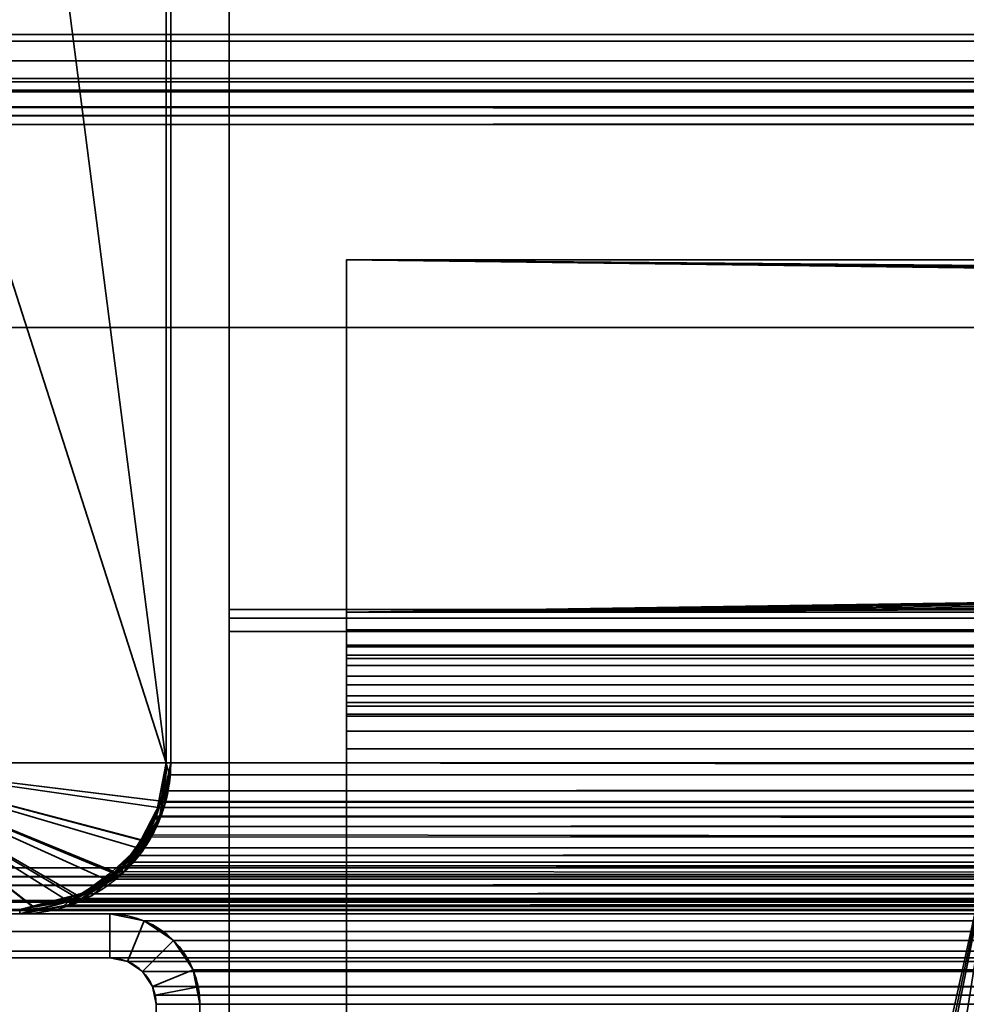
# Model space of a CAD drawing. Header units: millimetres. Extents: x -603 to 3703, y -115 to 193.
# Tile 1055 of 1056: x 2496 to 2528, y 47 to 81. Entities that reach past the tile are written whole.
import ezdxf

# ---------------------------------------------------------------- set-up
doc = ezdxf.new("R2010")
doc.units = ezdxf.units.MM
doc.layers.add('151', color=7, linetype='Continuous', true_color=0xffffff)

# ---------------------------------------------------------------- blocks, each defined once
blk = doc.blocks.new('UG_SURFACE_003')
at = {"layer": '151', "color": 252, "linetype": 'Continuous', "lineweight": 35}
for points in [[(3703, -18, 2212.25), (3703, 174.4, 2212.25), (2297, 174.4, 2212.25), (2297, -18, 2212.25)], [(2447, -18, 2062.25), (2447, 174.4, 2062.25), (3553, 174.4, 2062.25), (3553, -18, 2062.25)]]:
    blk.add_3dface(points, dxfattribs=at)
blk = doc.blocks.new('UG_SURFACE_096')
at = {"layer": '151', "color": 252, "linetype": 'Continuous', "lineweight": 35}
for points in [[(2498.92, 50, 2010.33), (2498.92, 50, -8.75), (2488.58, 50, -8.75), (2488.58, 50, 2020.67)], [(2488.58, 48.5, 2020.67), (2498.92, 48.5, 2010.33), (2498.92, 50, 2010.33), (2488.58, 50, 2020.67)], [(2488.58, 50, -8.75), (2498.92, 50, -8.75), (2498.92, 48.5, -8.75), (2488.58, 48.5, -8.75)], [(2500.099, 49.766, 2009.151), (2500.099, 49.766, -8.75), (2498.92, 50, -8.75), (2498.92, 50, 2010.33)], [(2498.92, 48.5, 2010.33), (2499.525, 48.38, 2009.725), (2500.099, 49.766, 2009.151), (2498.92, 50, 2010.33)], [(2498.92, 50, -8.75), (2500.099, 49.766, -8.75), (2499.525, 48.38, -8.75), (2498.92, 48.5, -8.75)], [(2499.525, 48.38, 2009.725), (2500.037, 48.037, 2009.213), (2501.098, 49.098, 2008.152), (2500.099, 49.766, 2009.151)], [(2500.099, 49.766, -8.75), (2501.098, 49.098, -8.75), (2500.037, 48.037, -8.75), (2499.525, 48.38, -8.75)], [(2501.098, 49.098, 2008.152), (2501.098, 49.098, -8.75), (2500.099, 49.766, -8.75), (2500.099, 49.766, 2009.151)], [(2501.765, 48.099, 2007.484), (2501.098, 49.098, 2008.152), (2500.037, 48.037, 2009.213), (2500.38, 47.525, 2008.87)], [(2500.38, 47.525, -8.75), (2500.037, 48.037, -8.75), (2501.098, 49.098, -8.75), (2501.765, 48.099, -8.75)], [(2501.765, 48.099, 2007.484), (2501.765, 48.099, -8.75), (2501.098, 49.098, -8.75), (2501.098, 49.098, 2008.152)], [(2498.92, 48.5, 2010.33), (2488.58, 48.5, 2020.67), (2488.58, 48.5, -8.75), (2498.92, 48.5, -8.75)], [(2498.92, 48.5, 2010.33), (2498.92, 48.5, -8.75), (2499.525, 48.38, -8.75), (2499.525, 48.38, 2009.725)], [(2499.525, 48.38, 2009.725), (2499.525, 48.38, -8.75), (2500.037, 48.037, -8.75), (2500.037, 48.037, 2009.213)], [(2500.037, 48.037, 2009.213), (2500.037, 48.037, -8.75), (2500.38, 47.525, -8.75), (2500.38, 47.525, 2008.87)], [(2501.941, 47.521, 2007.309), (2501.765, 48.099, 2007.484), (2500.38, 47.525, 2008.87), (2500.47, 47.228, 2008.78)], [(2500.5, 46.92, -8.75), (2500.38, 47.525, -8.75), (2501.765, 48.099, -8.75), (2502, 46.92, -8.75)], [(2501.765, 48.099, -8.75), (2501.765, 48.099, 2007.484), (2501.941, 47.521, 2007.309)], [(2501.941, 47.521, 2007.309), (2502, 46.92, -8.75), (2501.765, 48.099, -8.75)], [(2500.38, 47.525, -8.75), (2500.5, 46.92, -8.75), (2500.5, 46.92, 2008.75)], [(2500.5, 46.92, 2008.75), (2500.47, 47.228, 2008.78), (2500.38, 47.525, -8.75)], [(2500.47, 47.228, 2008.78), (2500.38, 47.525, 2008.87), (2500.38, 47.525, -8.75)], [(2502, 46.92, 2007.25), (2501.941, 47.521, 2007.309), (2500.47, 47.228, 2008.78), (2500.5, 46.92, 2008.75)], [(2501.941, 47.521, 2007.309), (2502, 46.92, 2007.25), (2502, 46.92, -8.75)], [(2500.5, 7.25, 2008.75), (2500.5, 46.92, 2008.75), (2500.5, 46.92, -8.75), (2500.5, 7.25, -8.75)], [(2500.5, 46.92, 2008.75), (2500.5, 7.25, 2008.75), (2502, 7.25, 2007.25), (2502, 46.92, 2007.25)], [(2502, 46.92, -8.75), (2502, 7.25, -8.75), (2500.5, 7.25, -8.75), (2500.5, 46.92, -8.75)], [(2502, 7.25, 2007.25), (2502, 7.25, -8.75), (2502, 46.92, -8.75), (2502, 46.92, 2007.25)]]:
    blk.add_3dface(points, dxfattribs=at)
blk = doc.blocks.new('UG_SURFACE_101')
at = {"layer": '151', "color": 252, "linetype": 'Continuous', "lineweight": 35}
for points in [[(3536.92, 80, 2046.17), (2463.08, 80, 2046.17), (2461.901, 79.766, 2047.349), (3538.099, 79.766, 2047.349)], [(2483.92, 80, 2025.33), (2463.08, 80, 2046.17), (3536.92, 80, 2046.17), (3516.08, 80, 2025.33)], [(3514.901, 79.766, 2024.151), (2485.099, 79.766, 2024.151), (2483.92, 80, 2025.33), (3516.08, 80, 2025.33)], [(3538.099, 79.766, 2047.349), (2461.901, 79.766, 2047.349), (2460.902, 79.098, 2048.348), (3539.098, 79.098, 2048.348)], [(3513.902, 79.098, 2023.152), (2486.098, 79.098, 2023.152), (2485.099, 79.766, 2024.151), (3514.901, 79.766, 2024.151)], [(3539.098, 79.098, 2048.348), (2460.902, 79.098, 2048.348), (2460.234, 78.099, 2049.016), (3539.766, 78.099, 2049.016)], [(3513.234, 78.099, 2022.485), (2486.766, 78.099, 2022.485), (2486.098, 79.098, 2023.152), (3513.902, 79.098, 2023.152)], [(3538.037, 78.037, 2047.287), (2461.963, 78.037, 2047.287), (2462.475, 78.38, 2046.775), (3537.525, 78.38, 2046.775)], [(3537.525, 78.38, 2046.775), (2462.475, 78.38, 2046.775), (2463.08, 78.5, 2046.17), (3536.92, 78.5, 2046.17)], [(2483.92, 78.5, 2025.33), (3516.08, 78.5, 2025.33), (3536.92, 78.5, 2046.17), (2463.08, 78.5, 2046.17)], [(3516.08, 78.5, 2025.33), (2483.92, 78.5, 2025.33), (2484.525, 78.38, 2024.725), (3515.475, 78.38, 2024.725)], [(3515.475, 78.38, 2024.725), (2484.525, 78.38, 2024.725), (2485.037, 78.037, 2024.213), (3514.963, 78.037, 2024.213)], [(3539.941, 77.521, 2049.191), (3539.766, 78.099, 2049.016), (2460.234, 78.099, 2049.016), (2460.059, 77.521, 2049.191)], [(3538.38, 77.525, 2047.63), (2461.62, 77.525, 2047.63), (2461.963, 78.037, 2047.287), (3538.037, 78.037, 2047.287)], [(3514.963, 78.037, 2024.213), (2485.037, 78.037, 2024.213), (2485.38, 77.525, 2023.87), (3514.62, 77.525, 2023.87)], [(2486.941, 77.521, 2022.309), (2486.766, 78.099, 2022.485), (3513.234, 78.099, 2022.485)], [(2486.941, 77.521, 2022.309), (3513.234, 78.099, 2022.485), (3513.059, 77.521, 2022.309)], [(2460.059, 77.521, 2049.191), (2460, 76.92, 2049.25), (3540, 76.92, 2049.25)], [(2460.059, 77.521, 2049.191), (3540, 76.92, 2049.25), (3539.941, 77.521, 2049.191)], [(2461.53, 77.228, 2047.72), (2461.62, 77.525, 2047.63), (3538.38, 77.525, 2047.63), (3538.47, 77.228, 2047.72)], [(3514.53, 77.228, 2023.78), (2485.38, 77.525, 2023.87), (2485.47, 77.228, 2023.78)], [(3514.53, 77.228, 2023.78), (3514.62, 77.525, 2023.87), (2485.38, 77.525, 2023.87)], [(3513.059, 77.521, 2022.309), (2487, 76.92, 2022.25), (2486.941, 77.521, 2022.309)], [(3513.059, 77.521, 2022.309), (3513, 76.92, 2022.25), (2487, 76.92, 2022.25)], [(2460, 76.92, 2049.25), (2460, 70, 2049.25), (3540, 70, 2049.25), (3540, 76.92, 2049.25)], [(3538.5, 76.92, 2047.75), (2461.5, 76.92, 2047.75), (2461.53, 77.228, 2047.72)], [(2461.5, 76.92, 2047.75), (3538.5, 76.92, 2047.75), (3538.5, 70, 2047.75), (2461.5, 70, 2047.75)], [(3538.47, 77.228, 2047.72), (3538.5, 76.92, 2047.75), (2461.53, 77.228, 2047.72)], [(2485.47, 77.228, 2023.78), (3514.5, 76.92, 2023.75), (3514.53, 77.228, 2023.78)], [(2485.47, 77.228, 2023.78), (2485.5, 76.92, 2023.75), (3514.5, 76.92, 2023.75)], [(2485.5, 51.58, 2023.75), (3514.5, 51.58, 2023.75), (3514.5, 76.92, 2023.75), (2485.5, 76.92, 2023.75)], [(2487, 51.58, 2022.25), (2487, 76.92, 2022.25), (3513, 76.92, 2022.25), (3513, 51.58, 2022.25)], [(2461.5, 70, 2047.75), (3538.5, 70, 2047.75), (3540, 70, 2049.25), (2460, 70, 2049.25)], [(3514.5, 51.58, 2023.75), (2485.5, 51.58, 2023.75), (2485.559, 50.979, 2023.691)], [(3514.441, 50.979, 2023.691), (3514.5, 51.58, 2023.75), (2485.559, 50.979, 2023.691)], [(2487.03, 51.272, 2022.22), (2487, 51.58, 2022.25), (3513, 51.58, 2022.25)], [(2487.03, 51.272, 2022.22), (3513, 51.58, 2022.25), (3512.97, 51.272, 2022.22)], [(3512.97, 51.272, 2022.22), (3512.88, 50.975, 2022.13), (2487.12, 50.975, 2022.13), (2487.03, 51.272, 2022.22)], [(2485.559, 50.979, 2023.691), (2485.734, 50.401, 2023.515), (3514.266, 50.401, 2023.515), (3514.441, 50.979, 2023.691)], [(3512.537, 50.463, 2021.787), (2487.463, 50.463, 2021.787), (2487.12, 50.975, 2022.13), (3512.88, 50.975, 2022.13)], [(3514.266, 50.401, 2023.515), (2485.734, 50.401, 2023.515), (2486.402, 49.402, 2022.848), (3513.598, 49.402, 2022.848)], [(3512.025, 50.12, 2021.275), (2487.975, 50.12, 2021.275), (2487.463, 50.463, 2021.787), (3512.537, 50.463, 2021.787)], [(3511.42, 50, 2020.67), (2488.58, 50, 2020.67), (2487.975, 50.12, 2021.275), (3512.025, 50.12, 2021.275)], [(2498.92, 50, 2010.33), (2488.58, 50, 2020.67), (3511.42, 50, 2020.67), (3501.08, 50, 2010.33)], [(2488.58, 50, 2020.67), (2498.92, 50, 2010.33), (2498.92, 48.5, 2010.33), (2488.58, 48.5, 2020.67)], [(3499.901, 49.766, 2009.151), (2500.099, 49.766, 2009.151), (2498.92, 50, 2010.33), (3501.08, 50, 2010.33)], [(2498.92, 50, 2010.33), (2500.099, 49.766, 2009.151), (2499.525, 48.38, 2009.725), (2498.92, 48.5, 2010.33)], [(2500.099, 49.766, 2009.151), (2501.098, 49.098, 2008.152), (2500.037, 48.037, 2009.213), (2499.525, 48.38, 2009.725)], [(3498.902, 49.098, 2008.152), (2501.098, 49.098, 2008.152), (2500.099, 49.766, 2009.151), (3499.901, 49.766, 2009.151)], [(3513.598, 49.402, 2022.848), (2486.402, 49.402, 2022.848), (2487.401, 48.734, 2021.849), (3512.599, 48.734, 2021.849)], [(2500.38, 47.525, 2008.87), (2500.037, 48.037, 2009.213), (2501.098, 49.098, 2008.152), (2501.765, 48.099, 2007.484)], [(3498.235, 48.099, 2007.484), (2501.765, 48.099, 2007.484), (2501.098, 49.098, 2008.152), (3498.902, 49.098, 2008.152)], [(3512.599, 48.734, 2021.849), (2487.401, 48.734, 2021.849), (2488.58, 48.5, 2020.67), (3511.42, 48.5, 2020.67)], [(2498.92, 48.5, 2010.33), (3501.08, 48.5, 2010.33), (3511.42, 48.5, 2020.67), (2488.58, 48.5, 2020.67)], [(3501.08, 48.5, 2010.33), (2498.92, 48.5, 2010.33), (2499.525, 48.38, 2009.725), (3500.475, 48.38, 2009.725)], [(3500.475, 48.38, 2009.725), (2499.525, 48.38, 2009.725), (2500.037, 48.037, 2009.213), (3499.963, 48.037, 2009.213)], [(3499.963, 48.037, 2009.213), (2500.037, 48.037, 2009.213), (2500.38, 47.525, 2008.87), (3499.62, 47.525, 2008.87)], [(2500.47, 47.228, 2008.78), (2500.38, 47.525, 2008.87), (2501.765, 48.099, 2007.484), (2501.941, 47.521, 2007.309)], [(2501.941, 47.521, 2007.309), (2501.765, 48.099, 2007.484), (3498.235, 48.099, 2007.484)], [(2501.941, 47.521, 2007.309), (3498.235, 48.099, 2007.484), (3498.059, 47.521, 2007.309)], [(3499.53, 47.228, 2008.78), (2500.38, 47.525, 2008.87), (2500.47, 47.228, 2008.78)], [(3499.53, 47.228, 2008.78), (3499.62, 47.525, 2008.87), (2500.38, 47.525, 2008.87)], [(2500.5, 46.92, 2008.75), (2500.47, 47.228, 2008.78), (2501.941, 47.521, 2007.309), (2502, 46.92, 2007.25)], [(3498.059, 47.521, 2007.309), (2502, 46.92, 2007.25), (2501.941, 47.521, 2007.309)], [(3498.059, 47.521, 2007.309), (3498, 46.92, 2007.25), (2502, 46.92, 2007.25)], [(2500.47, 47.228, 2008.78), (3499.5, 46.92, 2008.75), (3499.53, 47.228, 2008.78)], [(2500.47, 47.228, 2008.78), (2500.5, 46.92, 2008.75), (3499.5, 46.92, 2008.75)], [(2500.5, 7.25, 2008.75), (3499.5, 7.25, 2008.75), (3499.5, 46.92, 2008.75), (2500.5, 46.92, 2008.75)], [(2502, 46.92, 2007.25), (2502, 7.25, 2007.25), (2500.5, 7.25, 2008.75), (2500.5, 46.92, 2008.75)], [(2502, 7.25, 2007.25), (2502, 46.92, 2007.25), (3498, 46.92, 2007.25), (3498, 7.25, 2007.25)]]:
    blk.add_3dface(points, dxfattribs=at)
blk = doc.blocks.new('UG_SURFACE_103')
at = {"layer": '151', "color": 252, "linetype": 'Continuous', "lineweight": 35}
for points in [[(3497, 86.189, -1.752), (2503, 86.189, -1.752), (2503, 60.383, 6.137), (3497, 60.383, 6.137)], [(2503, 60.383, 6.137), (2503, 86.189, -1.752), (2503, 85.896, -2.709), (2503, 60.091, 5.181)], [(3497, 85.896, -2.709), (3497, 60.091, 5.181), (2503, 60.091, 5.181), (2503, 85.896, -2.709)], [(2503, 59.629, 6.25), (3497, 59.629, 6.25), (3497, 60.383, 6.137), (2503, 60.383, 6.137)], [(2503, 60.091, 5.181), (2503, 59.629, 5.25), (2503, 59.629, 6.25), (2503, 60.383, 6.137)], [(2503, 60.091, 5.181), (3497, 60.091, 5.181), (3497, 59.629, 5.25), (2503, 59.629, 5.25)], [(3497, 59.629, 6.25), (2503, 59.629, 6.25), (2503, 7.5, 6.25), (3497, 7.5, 6.25)], [(3497, 59.629, 5.25), (3497, 7.5, 5.25), (2503, 7.5, 5.25), (2503, 59.629, 5.25)], [(2503, 59.629, 5.25), (2503, 7.5, 5.25), (2503, 7.5, 6.25), (2503, 59.629, 6.25)]]:
    blk.add_3dface(points, dxfattribs=at)
blk = doc.blocks.new('UG_SURFACE_104')
at = {"layer": '151', "color": 252, "linetype": 'Continuous', "lineweight": 35}
for points in [[(2507, 60.292, -8.25), (2507, 72.312, -8.25), (2507, 72.312, -9.75), (2507, 60.292, -9.75)], [(3493, 72.312, -9.75), (2507, 72.312, -9.75), (2507, 72.312, -8.25), (3493, 72.312, -8.25)], [(2507, 72.312, -8.25), (2998.78, 67.741, -8.25), (3000, 68, -8.25)], [(2507, 72.312, -8.25), (2997.147, 65.927, -8.25), (2997.771, 67.007, -8.25)], [(2997.771, 67.007, -8.25), (2998.78, 67.741, -8.25), (2507, 72.312, -8.25)], [(3000, 68, -8.25), (3493, 72.312, -8.25), (2507, 72.312, -8.25)], [(2507, 72.312, -8.25), (2507, 60.292, -8.25), (2997.016, 64.686, -8.25), (2997.147, 65.927, -8.25)], [(3000, 68, -9.75), (2507, 72.312, -9.75), (3493, 72.312, -9.75)], [(2507, 60.292, -9.75), (2507, 72.312, -9.75), (3000, 68, -9.75), (2998.78, 67.741, -9.75)], [(2507, 60.292, -9.75), (2998.78, 67.741, -9.75), (2997.771, 67.007, -9.75)], [(2997.771, 67.007, -9.75), (2997.147, 65.927, -9.75), (2507, 60.292, -9.75)], [(2997.147, 65.927, -9.75), (2997.016, 64.686, -9.75), (2507, 60.292, -9.75)], [(2997.402, 63.5, -8.25), (2997.016, 64.686, -8.25), (2507, 60.292, -8.25)], [(2507, 60.292, -9.75), (2997.016, 64.686, -9.75), (2997.402, 63.5, -9.75)], [(2998.237, 62.573, -8.25), (2997.402, 63.5, -8.25), (2507, 60.292, -8.25)], [(2997.402, 63.5, -9.75), (2998.237, 62.573, -9.75), (2507, 60.292, -9.75)], [(2999.376, 62.066, -8.25), (2998.237, 62.573, -8.25), (2507, 60.292, -8.25)], [(2998.237, 62.573, -9.75), (2999.376, 62.066, -9.75), (2507, 60.292, -9.75)], [(2507, 60.292, -8.25), (3493, 60.292, -8.25), (3000.624, 62.066, -8.25), (2999.376, 62.066, -8.25)], [(2507, 60.292, -9.75), (2999.376, 62.066, -9.75), (3000, 62, -9.75)], [(3493, 60.292, -9.75), (2507, 60.292, -9.75), (3000, 62, -9.75)], [(2507, 59.687, -8.13), (3493, 59.687, -8.13), (3493, 60.292, -8.25), (2507, 60.292, -8.25)], [(2507, 60.292, -9.75), (3493, 60.292, -9.75), (3493, 59.113, -9.516), (2507, 59.113, -9.516)], [(2507, 60.292, -9.75), (2507, 59.113, -9.516), (2507, 59.687, -8.13), (2507, 60.292, -8.25)], [(2507, 59.174, -7.787), (3493, 59.174, -7.787), (3493, 59.687, -8.13), (2507, 59.687, -8.13)], [(2507, 59.174, -7.787), (2507, 59.687, -8.13), (2507, 59.113, -9.516), (2507, 58.114, -8.848)], [(2507, 58.832, -7.275), (3493, 58.832, -7.275), (3493, 59.174, -7.787), (2507, 59.174, -7.787)], [(2507, 58.114, -8.848), (2507, 57.446, -7.849), (2507, 58.832, -7.275), (2507, 59.174, -7.787)], [(2507, 59.113, -9.516), (3493, 59.113, -9.516), (3493, 58.114, -8.848), (2507, 58.114, -8.848)], [(2507, 58.712, -6.67), (3493, 58.712, -6.67), (3493, 58.832, -7.275), (2507, 58.832, -7.275)], [(2507, 58.712, -6.67), (2507, 58.832, -7.275), (2507, 57.446, -7.849), (2507, 57.212, -6.67)], [(2507, 58.477, 3.349), (3493, 58.477, 3.349), (3493, 58.712, 2.17), (2507, 58.712, 2.17)], [(2507, 58.712, 2.17), (3493, 58.712, 2.17), (3493, 58.712, -6.67), (2507, 58.712, -6.67)], [(2507, 57.212, -6.67), (2507, 57.212, 2.17), (2507, 58.712, 2.17), (2507, 58.712, -6.67)], [(2507, 57.212, 2.17), (2507, 57.091, 2.775), (2507, 58.477, 3.349), (2507, 58.712, 2.17)], [(2507, 57.81, 4.348), (3493, 57.81, 4.348), (3493, 58.477, 3.349), (2507, 58.477, 3.349)], [(2507, 57.81, 4.348), (2507, 58.477, 3.349), (2507, 57.091, 2.775), (2507, 56.749, 3.287)], [(2507, 58.114, -8.848), (3493, 58.114, -8.848), (3493, 57.446, -7.849), (2507, 57.446, -7.849)], [(2507, 56.81, 5.016), (3493, 56.81, 5.016), (3493, 57.81, 4.348), (2507, 57.81, 4.348)], [(2507, 56.81, 5.016), (2507, 57.81, 4.348), (2507, 56.749, 3.287), (2507, 56.236, 3.63)], [(2507, 57.446, -7.849), (3493, 57.446, -7.849), (3493, 57.212, -6.67), (2507, 57.212, -6.67)], [(2507, 57.212, 2.17), (3493, 57.212, 2.17), (3493, 57.091, 2.775), (2507, 57.091, 2.775)], [(2507, 57.212, -6.67), (3493, 57.212, -6.67), (3493, 57.212, 2.17), (2507, 57.212, 2.17)], [(2507, 57.091, 2.775), (3493, 57.091, 2.775), (3493, 56.749, 3.287), (2507, 56.749, 3.287)], [(2507, 55.632, 5.25), (3493, 55.632, 5.25), (3493, 56.81, 5.016), (2507, 56.81, 5.016)], [(2507, 55.632, 5.25), (2507, 56.81, 5.016), (2507, 56.236, 3.63), (2507, 55.632, 3.75)], [(2507, 56.749, 3.287), (3493, 56.749, 3.287), (3493, 56.236, 3.63), (2507, 56.236, 3.63)], [(2507, 56.236, 3.63), (3493, 56.236, 3.63), (3493, 55.632, 3.75), (2507, 55.632, 3.75)], [(2507, 45.454, 5.25), (3493, 45.454, 5.25), (3493, 55.632, 5.25), (2507, 55.632, 5.25)], [(2507, 55.632, 3.75), (3493, 55.632, 3.75), (3493, 45.454, 3.75), (2507, 45.454, 3.75)], [(2507, 45.454, 5.25), (2507, 55.632, 5.25), (2507, 55.632, 3.75), (2507, 45.454, 3.75)]]:
    blk.add_3dface(points, dxfattribs=at)
blk = doc.blocks.new('UG_SURFACE_107')
at = {"layer": '151', "color": 41, "linetype": 'Continuous', "lineweight": 35}
for points in [[(2489, 147.3, -5.75), (2489, 173.15, -5.75), (2500.85, 173.15, -5.75), (2500.85, 55.15, -5.75)], [(2490, 89, 2019.25), (2490, 55.15, 2019.25), (2500.85, 55.15, 2008.4), (2500.85, 173.15, 2008.4)], [(2500.85, 173.15, 2008.4), (2500.85, 55.15, 2008.4), (2500.85, 55.15, -5.75), (2500.85, 173.15, -5.75)], [(2490, 89, -5.75), (2489, 147.3, -5.75), (2500.85, 55.15, -5.75)], [(2500.85, 55.15, -5.75), (2490, 55.15, -5.75), (2490, 89, -5.75)], [(2490, 55.15, 2019.25), (2490, 55.15, -5.75), (2500.85, 55.15, -5.75), (2500.85, 55.15, 2008.4)]]:
    blk.add_3dface(points, dxfattribs=at)
blk = doc.blocks.new('UG_SURFACE_110')
at = {"layer": '151', "color": 7, "linetype": 'Continuous', "lineweight": 35}
for points in [[(2501, 173.15, -5.75), (2501, 55.15, -5.75), (2500.85, 55.15, -5.75), (2500.85, 173.15, -5.75)], [(2500.85, 55.15, 2008.4), (2500.85, 173.15, 2008.4), (2500.85, 173.15, -5.75), (2500.85, 55.15, -5.75)], [(2500.85, 173.15, 2008.4), (2500.85, 55.15, 2008.4), (2501, 55.15, 2008.25), (2501, 173.15, 2008.25)], [(2501, 55.15, -5.75), (2501, 173.15, -5.75), (2501, 173.15, 2008.25), (2501, 55.15, 2008.25)], [(2501, 55.15, -5.75), (2500.68, 53.607, -5.75), (2500.563, 53.646, -5.75), (2500.85, 55.15, -5.75)], [(2500.676, 53.842, 2008.574), (2500.85, 55.15, -5.75), (2500.563, 53.646, -5.75)], [(2500.608, 53.261, -5.75), (2500.68, 53.607, -5.75), (2501, 55.15, 2008.25)], [(2501, 55.15, 2008.25), (2500.745, 53.55, 2008.505), (2500.608, 53.261, -5.75)], [(2500.85, 55.15, 2008.4), (2500.676, 53.842, 2008.574), (2500.745, 53.55, 2008.505), (2501, 55.15, 2008.25)], [(2500.676, 53.842, 2008.574), (2500.85, 55.15, 2008.4), (2500.85, 55.15, -5.75)], [(2500.68, 53.607, -5.75), (2501, 55.15, -5.75), (2501, 55.15, 2008.25)], [(2500.608, 53.286, 2008.642), (2500.745, 53.55, 2008.505), (2500.676, 53.842, 2008.574), (2500.468, 53.335, 2008.782)], [(2500.563, 53.646, -5.75), (2500.468, 53.335, 2008.782), (2500.676, 53.842, 2008.574)], [(2500.563, 53.646, -5.75), (2500.499, 53.31, -5.75), (2500.468, 53.335, 2008.782)], [(2500.499, 53.31, -5.75), (2500.563, 53.646, -5.75), (2500.68, 53.607, -5.75), (2500.608, 53.261, -5.75)], [(2500.745, 53.55, 2008.505), (2500.608, 53.286, 2008.642), (2500.608, 53.261, -5.75)], [(2499.492, 51.508, -5.75), (2499.976, 52.228, -5.75), (2500.608, 53.286, 2008.642)], [(2500.608, 53.286, 2008.642), (2499.974, 52.065, 2009.276), (2499.492, 51.508, -5.75)], [(2500.58, 53.125, -5.75), (2499.976, 52.228, -5.75), (2499.847, 52.317, -5.75), (2500.499, 53.31, -5.75)], [(2500.206, 52.695, 2009.044), (2500.499, 53.31, -5.75), (2499.847, 52.317, -5.75)], [(2500.468, 53.335, 2008.782), (2500.206, 52.695, 2009.044), (2499.974, 52.065, 2009.276), (2500.608, 53.286, 2008.642)], [(2499.976, 52.228, -5.75), (2500.58, 53.125, -5.75), (2500.608, 53.286, 2008.642)], [(2500.206, 52.695, 2009.044), (2500.468, 53.335, 2008.782), (2500.499, 53.31, -5.75)], [(2500.499, 53.31, -5.75), (2500.608, 53.261, -5.75), (2500.58, 53.125, -5.75)], [(2500.58, 53.125, -5.75), (2500.608, 53.261, -5.75), (2500.608, 53.286, 2008.642)], [(2499.448, 51.609, 2009.802), (2499.974, 52.065, 2009.276), (2500.206, 52.695, 2009.044), (2499.368, 51.643, 2009.882)], [(2499.847, 52.317, -5.75), (2499.368, 51.643, 2009.882), (2500.206, 52.695, 2009.044)], [(2499.847, 52.317, -5.75), (2499.386, 51.614, -5.75), (2499.368, 51.643, 2009.882)], [(2499.386, 51.614, -5.75), (2499.847, 52.317, -5.75), (2499.976, 52.228, -5.75), (2499.492, 51.508, -5.75)], [(2499.974, 52.065, 2009.276), (2499.448, 51.609, 2009.802), (2499.492, 51.508, -5.75)], [(2497.73, 50.48, 2011.519), (2498.32, 50.631, 2010.93), (2499.218, 51.454, 2010.032), (2497.681, 50.532, 2011.569)], [(2498.844, 51.256, -5.75), (2497.681, 50.532, 2011.569), (2499.218, 51.454, 2010.032)], [(2497.742, 50.368, -5.75), (2498.932, 51.143, -5.75), (2499.448, 51.609, 2009.802)], [(2499.448, 51.609, 2009.802), (2498.32, 50.631, 2010.93), (2497.742, 50.368, -5.75)], [(2498.32, 50.631, 2010.93), (2499.448, 51.609, 2009.802), (2499.218, 51.454, 2010.032)], [(2499.492, 51.508, -5.75), (2498.932, 51.143, -5.75), (2498.844, 51.256, -5.75), (2499.386, 51.614, -5.75)], [(2499.218, 51.454, 2010.032), (2499.386, 51.614, -5.75), (2498.844, 51.256, -5.75)], [(2498.932, 51.143, -5.75), (2499.492, 51.508, -5.75), (2499.448, 51.609, 2009.802)], [(2499.368, 51.643, 2009.882), (2499.218, 51.454, 2010.032), (2499.448, 51.609, 2009.802)], [(2499.218, 51.454, 2010.032), (2499.368, 51.643, 2009.882), (2499.386, 51.614, -5.75)], [(2498.844, 51.256, -5.75), (2497.728, 50.516, -5.75), (2497.681, 50.532, 2011.569)], [(2497.728, 50.516, -5.75), (2498.844, 51.256, -5.75), (2498.932, 51.143, -5.75), (2497.742, 50.368, -5.75)], [(2497.561, 50.484, -5.75), (2495.85, 50.15, 2013.4), (2497.529, 50.44, 2011.721)], [(2497.561, 50.484, -5.75), (2496.122, 50.203, -5.75), (2495.85, 50.15, 2013.4)], [(2495.85, 50, -5.75), (2496.131, 50.054, -5.75), (2497.73, 50.48, 2011.519)], [(2497.73, 50.48, 2011.519), (2495.85, 50, 2013.4), (2495.85, 50, -5.75)], [(2495.85, 50, 2013.4), (2497.73, 50.48, 2011.519), (2497.529, 50.44, 2011.721)], [(2497.529, 50.44, 2011.721), (2495.85, 50.15, 2013.4), (2495.85, 50, 2013.4)], [(2497.614, 50.338, -5.75), (2496.131, 50.054, -5.75), (2496.122, 50.203, -5.75), (2497.561, 50.484, -5.75)], [(2497.73, 50.48, 2011.519), (2496.131, 50.054, -5.75), (2497.614, 50.338, -5.75)], [(2497.681, 50.532, 2011.569), (2497.529, 50.44, 2011.721), (2497.73, 50.48, 2011.519)], [(2497.529, 50.44, 2011.721), (2497.681, 50.532, 2011.569), (2497.689, 50.508, -5.75)], [(2497.529, 50.44, 2011.721), (2497.689, 50.508, -5.75), (2497.561, 50.484, -5.75)], [(2497.731, 50.361, -5.75), (2497.614, 50.338, -5.75), (2497.561, 50.484, -5.75), (2497.689, 50.508, -5.75)], [(2497.73, 50.48, 2011.519), (2497.614, 50.338, -5.75), (2497.731, 50.361, -5.75)], [(2497.728, 50.516, -5.75), (2497.689, 50.508, -5.75), (2497.681, 50.532, 2011.569)], [(2497.689, 50.508, -5.75), (2497.728, 50.516, -5.75), (2497.742, 50.368, -5.75), (2497.731, 50.361, -5.75)], [(2498.32, 50.631, 2010.93), (2497.73, 50.48, 2011.519), (2497.742, 50.368, -5.75)], [(2497.731, 50.361, -5.75), (2497.742, 50.368, -5.75), (2497.73, 50.48, 2011.519)], [(2495.85, 50.15, 2013.4), (2490, 50.15, 2019.25), (2490, 50, 2019.25), (2495.85, 50, 2013.4)], [(2490, 50.15, -5.75), (2495.85, 50.15, -5.75), (2495.85, 50, -5.75), (2490, 50, -5.75)], [(2495.85, 50.15, 2013.4), (2495.85, 50.15, -5.75), (2490, 50.15, -5.75), (2490, 50.15, 2019.25)], [(2496.131, 50.054, -5.75), (2495.85, 50, -5.75), (2495.85, 50.15, -5.75), (2496.122, 50.203, -5.75)], [(2496.122, 50.203, -5.75), (2495.85, 50.15, -5.75), (2495.85, 50.15, 2013.4)], [(2495.85, 50, 2013.4), (2490, 50, 2019.25), (2490, 50, -5.75), (2495.85, 50, -5.75)]]:
    blk.add_3dface(points, dxfattribs=at)
blk = doc.blocks.new('UG_SURFACE_111')
at = {"layer": '151', "color": 14, "linetype": 'Continuous', "lineweight": 35}
for points in [[(2490, 55.15, -5.75), (2500.85, 55.15, -5.75), (2500.594, 53.861, -5.75)], [(2500.594, 53.861, -5.75), (2500.469, 53.237, -5.75), (2499.997, 52.529, -5.75), (2490, 55.15, -5.75)], [(2490, 55.15, -5.75), (2497.796, 50.552, -5.75), (2497.763, 50.531, -5.75), (2496.3, 50.24, -5.75)], [(2499.997, 52.529, -5.75), (2499.386, 51.614, -5.75), (2499.051, 51.391, -5.75), (2490, 55.15, -5.75)], [(2499.051, 51.391, -5.75), (2497.796, 50.552, -5.75), (2490, 55.15, -5.75)], [(2496.3, 50.24, -5.75), (2495.85, 50.15, -5.75), (2490, 50.15, -5.75), (2490, 55.15, -5.75)], [(2490, 50.15, 2019.25), (2490, 55.15, 2019.25), (2490, 55.15, -5.75), (2490, 50.15, -5.75)], [(2500.85, 55.15, 2008.4), (2500.85, 55.15, -5.75), (2490, 55.15, -5.75), (2490, 55.15, 2019.25)], [(2490, 55.15, 2019.25), (2490, 50.15, 2019.25), (2495.85, 50.15, 2013.4), (2496.301, 50.269, 2012.949)], [(2496.301, 50.269, 2012.949), (2497.785, 50.659, 2011.465), (2490, 55.15, 2019.25)], [(2497.785, 50.659, 2011.465), (2498.311, 50.797, 2010.939), (2499.028, 51.464, 2010.221), (2490, 55.15, 2019.25)], [(2499.028, 51.464, 2010.221), (2500.007, 52.372, 2009.243), (2500.061, 52.49, 2009.189), (2490, 55.15, 2019.25)], [(2500.061, 52.49, 2009.189), (2500.676, 53.845, 2008.574), (2490, 55.15, 2019.25)], [(2500.676, 53.845, 2008.574), (2500.677, 53.846, 2008.573), (2500.85, 55.15, 2008.4), (2490, 55.15, 2019.25)], [(2500.594, 53.861, -5.75), (2500.85, 55.15, -5.75), (2500.85, 55.15, 2008.4)], [(2500.85, 55.15, 2008.4), (2500.677, 53.846, 2008.573), (2500.594, 53.861, -5.75)], [(2499.997, 52.529, -5.75), (2500.469, 53.237, -5.75), (2500.676, 53.845, 2008.574)], [(2500.676, 53.845, 2008.574), (2500.061, 52.49, 2009.189), (2499.997, 52.529, -5.75)], [(2500.469, 53.237, -5.75), (2500.594, 53.861, -5.75), (2500.676, 53.845, 2008.574)], [(2500.677, 53.846, 2008.573), (2500.676, 53.845, 2008.574), (2500.594, 53.861, -5.75)], [(2499.051, 51.391, -5.75), (2499.386, 51.614, -5.75), (2500.061, 52.49, 2009.189)], [(2500.061, 52.49, 2009.189), (2500.007, 52.372, 2009.243), (2499.051, 51.391, -5.75)], [(2499.386, 51.614, -5.75), (2499.997, 52.529, -5.75), (2500.061, 52.49, 2009.189)], [(2500.007, 52.372, 2009.243), (2499.028, 51.464, 2010.221), (2499.051, 51.391, -5.75)], [(2497.796, 50.552, -5.75), (2499.051, 51.391, -5.75), (2499.028, 51.464, 2010.221)], [(2499.028, 51.464, 2010.221), (2498.311, 50.797, 2010.939), (2497.796, 50.552, -5.75)], [(2498.311, 50.797, 2010.939), (2497.785, 50.659, 2011.465), (2497.796, 50.552, -5.75)], [(2496.3, 50.24, -5.75), (2497.763, 50.531, -5.75), (2497.785, 50.659, 2011.465)], [(2497.785, 50.659, 2011.465), (2496.301, 50.269, 2012.949), (2496.3, 50.24, -5.75)], [(2497.763, 50.531, -5.75), (2497.796, 50.552, -5.75), (2497.785, 50.659, 2011.465)], [(2490, 50.15, 2019.25), (2490, 50.15, -5.75), (2495.85, 50.15, -5.75), (2495.85, 50.15, 2013.4)], [(2495.85, 50.15, -5.75), (2496.3, 50.24, -5.75), (2496.301, 50.269, 2012.949)], [(2496.301, 50.269, 2012.949), (2495.85, 50.15, 2013.4), (2495.85, 50.15, -5.75)]]:
    blk.add_3dface(points, dxfattribs=at)
blk = doc.blocks.new('UG_SURFACE_112')
at = {"layer": '151', "color": 14, "linetype": 'Continuous', "lineweight": 35}
for points in [[(2490, 55.15, 2019.25), (2499.865, 52.259, 2009.385), (2499.534, 51.769, 2009.716), (2498.764, 51.185, 2010.486)], [(2498.764, 51.185, 2010.486), (2498.116, 50.693, 2011.134), (2497.38, 50.517, 2011.87), (2490, 55.15, 2019.25)], [(2490, 55.15, 2019.25), (2500.85, 55.15, 2008.4), (2500.759, 54.198, 2008.492), (2500.571, 53.631, 2008.679)], [(2500.571, 53.631, 2008.679), (2500.357, 52.984, 2008.893), (2499.865, 52.259, 2009.385), (2490, 55.15, 2019.25)], [(2497.38, 50.517, 2011.87), (2495.85, 50.15, 2013.4), (2490, 50.15, 2019.25), (2490, 55.15, 2019.25)], [(3510, 50.15, 2019.25), (3510, 55.15, 2019.25), (2490, 55.15, 2019.25), (2490, 50.15, 2019.25)], [(3510, 55.15, 2019.25), (3499.15, 55.15, 2008.4), (2500.85, 55.15, 2008.4), (2490, 55.15, 2019.25)], [(2500.759, 54.198, 2008.492), (3499.15, 55.15, 2008.4), (3499.324, 53.842, 2008.574)], [(2500.759, 54.198, 2008.492), (2500.85, 55.15, 2008.4), (3499.15, 55.15, 2008.4)], [(3499.324, 53.842, 2008.574), (2500.571, 53.631, 2008.679), (2500.759, 54.198, 2008.492)], [(3499.324, 53.842, 2008.574), (3499.414, 53.623, 2008.664), (2500.571, 53.631, 2008.679)], [(2500.357, 52.984, 2008.893), (2500.571, 53.631, 2008.679), (3499.414, 53.623, 2008.664)], [(2500.357, 52.984, 2008.893), (3499.414, 53.623, 2008.664), (3499.794, 52.695, 2009.044)], [(3499.794, 52.695, 2009.044), (2499.865, 52.259, 2009.385), (2500.357, 52.984, 2008.893)], [(3499.794, 52.695, 2009.044), (3500.134, 52.268, 2009.384), (2499.865, 52.259, 2009.385)], [(2499.534, 51.769, 2009.716), (3500.134, 52.268, 2009.384), (3500.782, 51.454, 2010.032)], [(2499.534, 51.769, 2009.716), (2499.865, 52.259, 2009.385), (3500.134, 52.268, 2009.384)], [(3500.782, 51.454, 2010.032), (2498.764, 51.185, 2010.486), (2499.534, 51.769, 2009.716)], [(3500.782, 51.454, 2010.032), (3501.231, 51.185, 2010.481), (2498.764, 51.185, 2010.486)], [(2498.116, 50.693, 2011.134), (3501.231, 51.185, 2010.481), (3502.471, 50.44, 2011.721)], [(2498.116, 50.693, 2011.134), (2498.764, 51.185, 2010.486), (3501.231, 51.185, 2010.481)], [(2495.85, 50.15, 2013.4), (2497.38, 50.517, 2011.87), (3502.607, 50.417, 2011.857)], [(3502.607, 50.417, 2011.857), (3504.15, 50.15, 2013.4), (2495.85, 50.15, 2013.4)], [(3502.471, 50.44, 2011.721), (2497.38, 50.517, 2011.87), (2498.116, 50.693, 2011.134)], [(3502.471, 50.44, 2011.721), (3502.607, 50.417, 2011.857), (2497.38, 50.517, 2011.87)], [(3504.15, 50.15, 2013.4), (3510, 50.15, 2019.25), (2490, 50.15, 2019.25), (2495.85, 50.15, 2013.4)]]:
    blk.add_3dface(points, dxfattribs=at)
blk = doc.blocks.new('UG_SURFACE_113')
at = {"layer": '151', "color": 7, "linetype": 'Continuous', "lineweight": 35}
for points in [[(2501, 173.15, 2008.25), (2501, 55.15, 2008.25), (2500.85, 55.15, 2008.4), (2500.85, 173.15, 2008.4)], [(3499.15, 55.15, 2008.4), (3499.15, 173.15, 2008.4), (2500.85, 173.15, 2008.4), (2500.85, 55.15, 2008.4)], [(2501, 55.15, 2008.25), (2501, 173.15, 2008.25), (3499, 173.15, 2008.25), (3499, 55.15, 2008.25)], [(2500.947, 54.75, 2008.303), (2500.821, 53.802, 2008.43), (2500.676, 53.842, 2008.574), (2500.85, 55.15, 2008.4)], [(3499.241, 54.198, 2008.492), (2500.85, 55.15, 2008.4), (2500.676, 53.842, 2008.574)], [(2500.85, 55.15, 2008.4), (2501, 55.15, 2008.25), (2500.947, 54.75, 2008.303)], [(3499.241, 54.198, 2008.492), (3499.15, 55.15, 2008.4), (2500.85, 55.15, 2008.4)], [(3499.039, 54.744, 2008.289), (2500.947, 54.75, 2008.303), (2501, 55.15, 2008.25)], [(2501, 55.15, 2008.25), (3499, 55.15, 2008.25), (3499.039, 54.744, 2008.289)], [(2500.821, 53.802, 2008.43), (2500.947, 54.75, 2008.303), (3499.039, 54.744, 2008.289)], [(2500.821, 53.802, 2008.43), (3499.039, 54.744, 2008.289), (3499.094, 54.17, 2008.344)], [(3499.094, 54.17, 2008.344), (2500.619, 53.311, 2008.631), (2500.821, 53.802, 2008.43)], [(3499.094, 54.17, 2008.344), (3499.381, 53.305, 2008.631), (2500.619, 53.311, 2008.631)], [(2500.676, 53.842, 2008.574), (3499.529, 53.331, 2008.779), (3499.241, 54.198, 2008.492)], [(2500.469, 53.338, 2008.78), (2500.676, 53.842, 2008.574), (2500.821, 53.802, 2008.43), (2500.619, 53.311, 2008.631)], [(2500.676, 53.842, 2008.574), (2500.469, 53.338, 2008.78), (3499.529, 53.331, 2008.779)], [(2500.619, 53.311, 2008.631), (2500.337, 52.621, 2008.914), (2500.206, 52.695, 2009.044), (2500.469, 53.338, 2008.78)], [(3500.466, 51.769, 2009.716), (2500.469, 53.338, 2008.78), (2500.206, 52.695, 2009.044)], [(2500.337, 52.621, 2008.914), (2500.619, 53.311, 2008.631), (3499.381, 53.305, 2008.631)], [(2500.337, 52.621, 2008.914), (3499.381, 53.305, 2008.631), (3499.508, 52.92, 2008.758)], [(3500.466, 51.769, 2009.716), (3499.643, 52.984, 2008.893), (2500.469, 53.338, 2008.78)], [(3499.643, 52.984, 2008.893), (3499.529, 53.331, 2008.779), (2500.469, 53.338, 2008.78)], [(3499.508, 52.92, 2008.758), (2499.833, 51.99, 2009.417), (2500.337, 52.621, 2008.914)], [(3499.508, 52.92, 2008.758), (3500.156, 51.963, 2009.406), (2499.833, 51.99, 2009.417)], [(2499.37, 51.645, 2009.88), (2500.206, 52.695, 2009.044), (2500.337, 52.621, 2008.914), (2499.833, 51.99, 2009.417)], [(2500.206, 52.695, 2009.044), (2499.37, 51.645, 2009.88), (3500.625, 51.649, 2009.875)], [(2500.206, 52.695, 2009.044), (3500.625, 51.649, 2009.875), (3500.466, 51.769, 2009.716)], [(2499.319, 51.343, 2009.931), (2499.833, 51.99, 2009.417), (3500.156, 51.963, 2009.406)], [(2499.833, 51.99, 2009.417), (2499.319, 51.343, 2009.931), (2499.37, 51.645, 2009.88)], [(2499.319, 51.343, 2009.931), (3500.156, 51.963, 2009.406), (3500.356, 51.668, 2009.606)], [(2498.677, 50.958, 2010.572), (2497.579, 50.299, 2011.671), (2497.682, 50.532, 2011.568), (2499.218, 51.454, 2010.032)], [(2499.218, 51.454, 2010.032), (2497.682, 50.532, 2011.568), (3502.32, 50.589, 2011.57)], [(3500.356, 51.668, 2009.606), (2498.677, 50.958, 2010.572), (2499.319, 51.343, 2009.931)], [(3500.356, 51.668, 2009.606), (3501.321, 50.935, 2010.571), (2498.677, 50.958, 2010.572)], [(2499.218, 51.454, 2010.032), (2499.319, 51.343, 2009.931), (2498.677, 50.958, 2010.572)], [(2499.319, 51.343, 2009.931), (2499.218, 51.454, 2010.032), (2499.37, 51.645, 2009.88)], [(3501.884, 50.693, 2011.134), (2499.37, 51.645, 2009.88), (2499.218, 51.454, 2010.032)], [(2499.218, 51.454, 2010.032), (3502.32, 50.589, 2011.57), (3501.884, 50.693, 2011.134)], [(3501.884, 50.693, 2011.134), (3500.625, 51.649, 2009.875), (2499.37, 51.645, 2009.88)], [(2497.579, 50.299, 2011.671), (2498.677, 50.958, 2010.572), (3501.321, 50.935, 2010.571)], [(2497.579, 50.299, 2011.671), (3501.321, 50.935, 2010.571), (3501.816, 50.559, 2011.066)], [(2497.334, 50.256, 2011.917), (2495.85, 50, 2013.4), (2495.85, 50.15, 2013.4), (2497.529, 50.44, 2011.721)], [(2497.529, 50.44, 2011.721), (2495.85, 50.15, 2013.4), (3504.15, 50.15, 2013.4)], [(3501.816, 50.559, 2011.066), (2497.334, 50.256, 2011.917), (2497.579, 50.299, 2011.671)], [(3501.816, 50.559, 2011.066), (3502.679, 50.352, 2011.93), (2497.334, 50.256, 2011.917)], [(2497.529, 50.44, 2011.721), (2497.579, 50.299, 2011.671), (2497.334, 50.256, 2011.917)], [(2497.529, 50.44, 2011.721), (3504.15, 50.15, 2013.4), (3502.32, 50.589, 2011.57)], [(3502.32, 50.589, 2011.57), (2497.682, 50.532, 2011.568), (2497.529, 50.44, 2011.721)], [(2497.579, 50.299, 2011.671), (2497.529, 50.44, 2011.721), (2497.682, 50.532, 2011.568)], [(2490, 50.15, 2019.25), (2490, 50, 2019.25), (3510, 50, 2019.25), (3510, 50.15, 2019.25)], [(2495.85, 50, 2013.4), (2490, 50, 2019.25), (2490, 50.15, 2019.25), (2495.85, 50.15, 2013.4)], [(3510, 50.15, 2019.25), (3504.15, 50.15, 2013.4), (2495.85, 50.15, 2013.4), (2490, 50.15, 2019.25)], [(3504.15, 50, 2013.4), (2495.85, 50, 2013.4), (2497.334, 50.256, 2011.917)], [(2497.334, 50.256, 2011.917), (3502.679, 50.352, 2011.93), (3504.15, 50, 2013.4)], [(3510, 50, 2019.25), (2490, 50, 2019.25), (2495.85, 50, 2013.4), (3504.15, 50, 2013.4)]]:
    blk.add_3dface(points, dxfattribs=at)
blk = doc.blocks.new('UG_SURFACE_114')
at = {"layer": '151', "color": 41, "linetype": 'Continuous', "lineweight": 35}
for points in [[(2500.85, 173.15, 2008.4), (2500.85, 55.15, 2008.4), (2490, 55.15, 2019.25), (2490, 89, 2019.25)], [(3499.15, 173.15, 2008.4), (3499.15, 55.15, 2008.4), (2500.85, 55.15, 2008.4), (2500.85, 173.15, 2008.4)], [(3510, 55.15, 2019.25), (3510, 89, 2019.25), (2490, 89, 2019.25), (2490, 55.15, 2019.25)], [(3499.15, 55.15, 2008.4), (3510, 55.15, 2019.25), (2490, 55.15, 2019.25), (2500.85, 55.15, 2008.4)]]:
    blk.add_3dface(points, dxfattribs=at)
blk = doc.blocks.new('UG_SURFACE_234')
at = {"layer": '151', "color": 254, "linetype": 'Continuous', "lineweight": 35}
for points in [[(2529.348, 54.182, 1102.881), (2526.328, 39, 1102.881), (2526, 39, 1106)], [(2526, 39, 1106), (2529.348, 54.182, 1109.119), (2529.348, 54.182, 1102.881)], [(2526, 39, 1106), (2526.164, 39, 1107.559), (2529.348, 54.182, 1109.119)], [(2526.164, 39, 1107.559), (2526.328, 39, 1109.119), (2529.348, 54.182, 1109.119)], [(2531.692, 53.211, 1114.817), (2529.348, 54.182, 1109.119), (2526.328, 39, 1109.119), (2528.234, 39, 1113.4)], [(2526.958, 39, 1101.465), (2526.328, 39, 1102.881), (2529.348, 54.182, 1102.881)], [(2529.348, 54.182, 1102.881), (2531.692, 53.211, 1097.183), (2528.865, 39, 1097.183), (2526.958, 39, 1101.465)]]:
    blk.add_3dface(points, dxfattribs=at)

msp = doc.modelspace()

# ---------------------------------------------------------------- linework, layer by layer
at = {"layer": '151', "linetype": 'Continuous', "lineweight": -3}
for p, q in [((2500.85, 173.15, 2008.4), (2500.85, 55.15, 2008.4)), ((2500.85, 55.15, 2008.4), (2500.85, 173.15, 2008.4)), ((2500.85, 173.15, -5.75), (2500.85, 55.15, -5.75)), ((2500.85, 173.15, 2008.4), (2500.85, 55.15, 2008.4)), ((2500.85, 55.15, 2008.4), (2500.85, 173.15, 2008.4)), ((2500.85, 55.15, -5.75), (2500.85, 173.15, -5.75)), ((2501, 55.15, 2008.25), (2501, 173.15, 2008.25)), ((2501, 55.15, 2008.25), (2501, 173.15, 2008.25)), ((2501, 55.15, -5.75), (2501, 173.15, -5.75)), ((2503, 86.189, -1.752), (2503, 60.383, 6.137)), ((2503, 85.896, -2.709), (2503, 60.091, 5.181)), ((3536.92, 80, 2046.17), (2463.08, 80, 2046.17)), ((3516.08, 80, 2025.33), (2483.92, 80, 2025.33)), ((3536.92, 78.5, 2046.17), (2463.08, 78.5, 2046.17)), ((3516.08, 78.5, 2025.33), (2483.92, 78.5, 2025.33)), ((3540, 76.92, 2049.25), (2460, 76.92, 2049.25)), ((3538.5, 76.92, 2047.75), (2461.5, 76.92, 2047.75)), ((3514.5, 76.92, 2023.75), (2485.5, 76.92, 2023.75)), ((3513, 76.92, 2022.25), (2487, 76.92, 2022.25)), ((2507, 60.292, -8.25), (2507, 72.312, -8.25)), ((2507, 72.312, -9.75), (2507, 72.312, -8.25)), ((3493, 72.312, -8.25), (2507, 72.312, -8.25)), ((2507, 60.292, -9.75), (2507, 72.312, -9.75)), ((3493, 72.312, -9.75), (2507, 72.312, -9.75)), ((3540, 70, 2049.25), (2460, 70, 2049.25)), ((3538.5, 70, 2047.75), (2461.5, 70, 2047.75)), ((3497, 60.383, 6.137), (2503, 60.383, 6.137)), ((3493, 60.292, -8.25), (2507, 60.292, -8.25)), ((3493, 60.292, -9.75), (2507, 60.292, -9.75)), ((3497, 60.091, 5.181), (2503, 60.091, 5.181)), ((3497, 59.629, 6.25), (2503, 59.629, 6.25)), ((2503, 59.629, 5.25), (2503, 7.5, 5.25)), ((3497, 59.629, 5.25), (2503, 59.629, 5.25)), ((2503, 59.629, 6.25), (2503, 7.5, 6.25)), ((2507, 58.712, 2.17), (2507, 58.712, -6.67)), ((3493, 58.712, -6.67), (2507, 58.712, -6.67)), ((3493, 58.712, 2.17), (2507, 58.712, 2.17)), ((3493, 57.212, 2.17), (2507, 57.212, 2.17)), ((3493, 57.212, -6.67), (2507, 57.212, -6.67)), ((2507, 57.212, 2.17), (2507, 57.212, -6.67)), ((3493, 55.632, 5.25), (2507, 55.632, 5.25)), ((2507, 45.454, 5.25), (2507, 55.632, 5.25)), ((2507, 45.454, 3.75), (2507, 55.632, 3.75)), ((3493, 55.632, 3.75), (2507, 55.632, 3.75)), ((2500.85, 55.15, 2008.4), (2490, 55.15, 2019.25)), ((3510, 55.15, 2019.25), (2490, 55.15, 2019.25)), ((2500.85, 55.15, -5.75), (2490, 55.15, -5.75)), ((2490, 55.15, 2019.25), (2500.85, 55.15, 2008.4)), ((2490, 55.15, 2019.25), (3510, 55.15, 2019.25)), ((2490, 55.15, 2019.25), (2500.85, 55.15, 2008.4)), ((2490, 55.15, -5.75), (2500.85, 55.15, -5.75)), ((2500.85, 55.15, 2008.4), (2490, 55.15, 2019.25)), ((2500.85, 55.15, 2008.4), (3499.15, 55.15, 2008.4)), ((2500.85, 55.15, 2008.4), (2500.85, 55.15, -5.75)), ((2500.85, 55.15, -5.75), (2500.85, 55.15, 2008.4)), ((3499.15, 55.15, 2008.4), (2500.85, 55.15, 2008.4)), ((3499, 55.15, 2008.25), (2501, 55.15, 2008.25)), ((2501, 55.15, 2008.25), (2501, 55.15, -5.75)), ((3514.5, 51.58, 2023.75), (2485.5, 51.58, 2023.75)), ((3513, 51.58, 2022.25), (2487, 51.58, 2022.25)), ((2495.85, 50.15, -5.75), (2490, 50.15, -5.75)), ((2490, 50.15, 2019.25), (2495.85, 50.15, 2013.4)), ((2490, 50.15, 2019.25), (3510, 50.15, 2019.25)), ((3510, 50.15, 2019.25), (2490, 50.15, 2019.25)), ((2490, 50.15, -5.75), (2495.85, 50.15, -5.75)), ((2495.85, 50.15, 2013.4), (2490, 50.15, 2019.25)), ((2495.85, 50.15, 2013.4), (2495.85, 50.15, -5.75)), ((2495.85, 50.15, 2013.4), (2495.85, 50.15, -5.75)), ((3504.15, 50.15, 2013.4), (2495.85, 50.15, 2013.4)), ((3504.15, 50.15, 2013.4), (2495.85, 50.15, 2013.4)), ((2488.58, 50, -8.75), (2498.92, 50, -8.75)), ((2498.92, 50, 2010.33), (2488.58, 50, 2020.67)), ((3511.42, 50, 2020.67), (2488.58, 50, 2020.67)), ((2498.92, 50, 2010.33), (2488.58, 50, 2020.67)), ((3510, 50, 2019.25), (2490, 50, 2019.25)), ((2490, 50, -5.75), (2495.85, 50, -5.75)), ((3504.15, 50, 2013.4), (2495.85, 50, 2013.4)), ((2495.85, 50, 2013.4), (2495.85, 50, -5.75)), ((2498.92, 50, 2010.33), (2498.92, 50, -8.75)), ((3501.08, 50, 2010.33), (2498.92, 50, 2010.33)), ((2488.58, 48.5, -8.75), (2498.92, 48.5, -8.75)), ((2498.92, 48.5, 2010.33), (2488.58, 48.5, 2020.67)), ((2498.92, 48.5, 2010.33), (2488.58, 48.5, 2020.67)), ((3511.42, 48.5, 2020.67), (2488.58, 48.5, 2020.67)), ((3501.08, 48.5, 2010.33), (2498.92, 48.5, 2010.33)), ((2498.92, 48.5, 2010.33), (2498.92, 48.5, -8.75)), ((2500.5, 7.25, 2008.75), (2500.5, 46.92, 2008.75)), ((2500.5, 46.92, -8.75), (2500.5, 7.25, -8.75)), ((2500.5, 46.92, 2008.75), (2500.5, 46.92, -8.75)), ((2500.5, 7.25, 2008.75), (2500.5, 46.92, 2008.75)), ((2502, 7.25, 2007.25), (2502, 46.92, 2007.25)), ((2502, 46.92, -8.75), (2502, 7.25, -8.75)), ((2502, 46.92, 2007.25), (2502, 46.92, -8.75))]:
    msp.add_line(p, q, dxfattribs=at)
at = {"layer": '151', "linetype": 'Continuous', "lineweight": -3, "extrusion": (1, 0, 0)}
for centre, radius, start, end in [((59.629, 3.67, 2503), 2.58, 73, 90), ((60.292, -6.67, 2507), 3.08, 180, 270), ((60.292, -6.67, 2507), 1.58, 180, 270), ((59.629, 3.67, 2503), 1.58, 73, 90)]:
    msp.add_arc(centre, radius, start, end, dxfattribs=at)
at = {"layer": '151', "linetype": 'Continuous', "lineweight": -3, "extrusion": (-1, 0, 0)}
for radius in [3.08, 1.58]:
    msp.add_arc((-55.632, 2.17, -2507), radius, 90, 180, dxfattribs=at)
at = {"layer": '151', "linetype": 'Continuous', "lineweight": -3}
msp.add_arc((2495.85, 55.15, -5.75), 5, 270, 0, dxfattribs=at)
at = {"layer": '151', "linetype": 'Continuous', "lineweight": -3, "extrusion": (0, 0, -1)}
for radius in [3.08, 1.58]:
    msp.add_arc((-2498.92, 46.92, 8.75), radius, 90, 180, dxfattribs=at)
at = {"layer": '151', "linetype": 'Continuous', "lineweight": -3, "extrusion": (0.707107, 6.12323e-17, 0.707107)}
for major_axis in [(-3.08, 0, 3.08), (-3.08, 0, 3.08), (-1.58, 0, 1.58), (-1.58, 0, 1.58)]:
    msp.add_ellipse((2498.92, 46.92, 2010.33), major_axis=major_axis, ratio=0.707107, start_param=3.141593, end_param=4.712389, dxfattribs=at)
at = {"layer": '151', "linetype": 'Continuous', "lineweight": -3}
for points, knots in [([(2500.85, 55.15, 2008.4), (2500.85, 54.342, 2008.4), (2500.649, 53.567, 2008.601), (2499.996, 52.261, 2009.254), (2499.557, 51.735, 2009.693), (2498.102, 50.509, 2011.148), (2496.972, 50.15, 2012.278), (2495.85, 50.15, 2013.4)], [0, 0, 0, 0, 0.25, 0.25, 0.5, 0.5, 1, 1, 1, 1]), ([(2501, 55.15, 2008.25), (2501, 54.319, 2008.25), (2500.793, 53.521, 2008.457), (2500.122, 52.177, 2009.128), (2499.671, 51.635, 2009.579), (2498.174, 50.372, 2011.076), (2497.015, 50, 2012.235), (2495.85, 50, 2013.4)], [0, 0, 0, 0, 0.25, 0.25, 0.5, 0.5, 1, 1, 1, 1]), ([(2501, 55.15, -5.75), (2501, 53.798, -5.75), (2500.445, 52.462, -5.75), (2498.538, 50.555, -5.75), (2497.202, 50, -5.75), (2495.85, 50, -5.75)], [0, 0, 0, 0, 0.5, 0.5, 1, 1, 1, 1]), ([(2495.85, 50.15, 2013.4), (2496.416, 50.15, 2012.834), (2496.97, 50.243, 2012.28), (2498.055, 50.626, 2011.195), (2498.588, 50.919, 2010.662), (2499.552, 51.731, 2009.698), (2499.992, 52.255, 2009.258), (2500.648, 53.565, 2008.602), (2500.85, 54.343, 2008.4), (2500.85, 55.15, 2008.4)], [0, 0, 0, 0, 0.25, 0.25, 0.5, 0.5, 0.75, 0.75, 1, 1, 1, 1]), ([(2500.85, 55.15, -5.75), (2500.85, 54.561, -5.75), (2500.743, 53.925, -5.75), (2500.255, 52.694, -5.75), (2499.874, 52.103, -5.75), (2498.897, 51.126, -5.75), (2498.306, 50.745, -5.75), (2497.075, 50.257, -5.75), (2496.439, 50.15, -5.75), (2495.85, 50.15, -5.75)], [0, 0, 0, 0, 0.25, 0.25, 0.5, 0.5, 0.75, 0.75, 1, 1, 1, 1]), ([(2500.85, 55.15, 2008.4), (2500.85, 54.343, 2008.4), (2500.649, 53.569, 2008.601), (2499.997, 52.264, 2009.253), (2499.559, 51.738, 2009.691), (2498.106, 50.511, 2011.144), (2496.981, 50.15, 2012.269), (2495.85, 50.15, 2013.4)], [0, 0, 0, 0, 0.25, 0.25, 0.5, 0.5, 1, 1, 1, 1])]:
    msp.add_open_spline(points, degree=3, knots=knots, dxfattribs=at)
for points in [[(2501, 55.15, 2008.25), (2501, 50, 2008.25), (2495.85, 50, 2013.4)], [(2495.85, 50.15, 2013.4), (2500.85, 50.15, 2008.4), (2500.85, 55.15, 2008.4)]]:
    msp.add_rational_spline(points, [1, 0.707106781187, 1], degree=2, dxfattribs=at)
for points, degree in [([(3499.15, 55.15, 2008.4), (3166.383, 55.15, 2008.4), (2833.617, 55.15, 2008.4), (2500.85, 55.15, 2008.4)], 3), ([(2500.85, 55.15, 2008.4), (2500.85, 55.15, 1337.017), (2500.85, 55.15, 665.633), (2500.85, 55.15, -5.75)], 3), ([(2501, 55.15, -5.75), (2500.85, 55.15, -5.75)], 1), ([(2495.85, 50, -5.75), (2495.85, 50.15, -5.75)], 1)]:
    msp.add_open_spline(points, degree=degree, dxfattribs=at)

# ---------------------------------------------------------------- block references
for name in ['UG_SURFACE_110', 'UG_SURFACE_113', 'UG_SURFACE_003', 'UG_SURFACE_107', 'UG_SURFACE_114', 'UG_SURFACE_103', 'UG_SURFACE_096', 'UG_SURFACE_101', 'UG_SURFACE_104', 'UG_SURFACE_234', 'UG_SURFACE_111', 'UG_SURFACE_112']:
    msp.add_blockref(name, (0, 0), dxfattribs=at)

doc.saveas('drawing.dxf')
